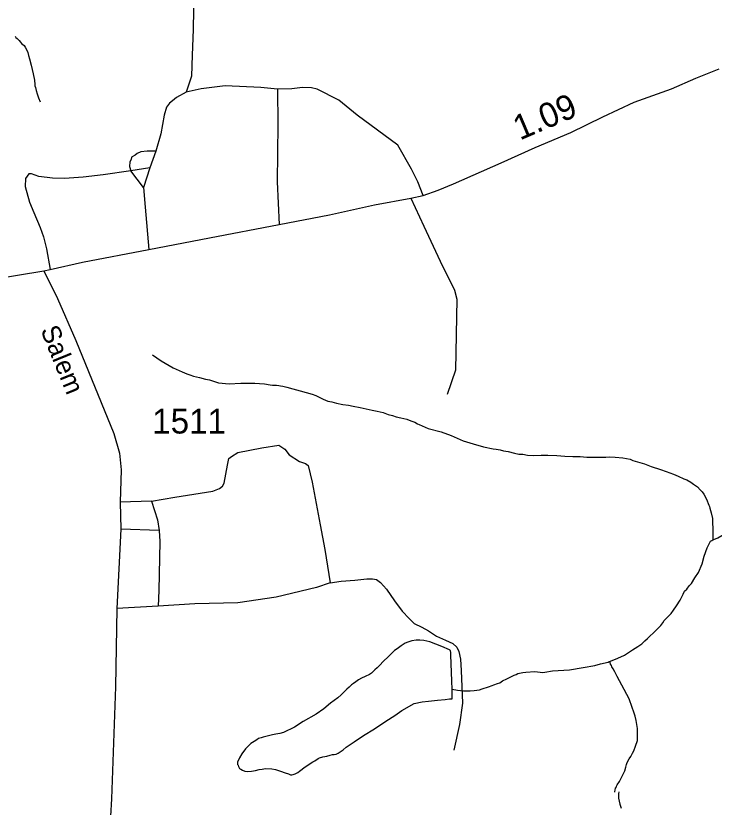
# Model space of a CAD drawing. Extents: x 2220236 to 2384410, y 720751 to 894131.
# Drawn here: x 2332570 to 2336092, y 866304 to 870296 of the extents above; entities that cross this region are included whole.
import ezdxf

# ---------------------------------------------------------------- set-up
doc = ezdxf.new("R2010")
doc.units = 0
doc.layers.add('Default', color=7, linetype='Continuous')

msp = doc.modelspace()

# ---------------------------------------------------------------- linework, layer by layer
at = {"layer": 'Default'}
for p, q in [((2333276.2, 869613.2), (2333245.2, 869528.9)), ((2333245.2, 869528.9), (2333149.4, 869513.7)), ((2333214.4, 869430.5), (2333149.4, 869513.7)), ((2333245.2, 869528.9), (2333214.4, 869430.5)), ((2333253.5, 867847.4), (2333095.6, 867843.5)), ((2333293.2, 867700), (2333098.6, 867706.2)), ((2333287.8, 867318.2), (2333080, 867305.7))]:
    msp.add_line(p, q, dxfattribs=at)
for points in [[(2333486.3, 871107.3), (2333484.9, 871047.4), (2333486.2, 870937.4), (2333481.4, 870835.3), (2333467.2, 870689.3), (2333469.3, 870525.3), (2333464.7, 870227.4), (2333458.4, 870097.3), (2333455.6, 869991.3), (2333428.6, 869910.9)], [(2332565.9, 870193.2), (2332570.1, 870187.4), (2332576.2, 870181.1), (2332581.3, 870177.4), (2332586.5, 870171.7), (2332592.7, 870163.7), (2332599.2, 870156.8), (2332605, 870152.1), (2332611.1, 870146.4), (2332617.4, 870138.5), (2332625.2, 870123.4), (2332631, 870110.5), (2332634.5, 870096.5), (2332638.8, 870078.6), (2332647.7, 870047.2), (2332656.7, 870003.2), (2332663.6, 869971.3), (2332665.5, 869949.4), (2332666, 869943.5), (2332668.4, 869933.8), (2332673, 869919.2), (2332677.6, 869903), (2332683.7, 869881.9), (2332692.4, 869861.9)], [(2332711.6, 869010.6), (2332743.5, 869017.1), (2332906.3, 869054.3), (2333240, 869117.6), (2333547.4, 869176.7), (2333898.4, 869242.9), (2334151.8, 869291.9), (2334379.2, 869342.6), (2334562.7, 869376), (2334624.1, 869390), (2334699.7, 869416.4), (2334777.8, 869449.4), (2335018.4, 869554.1), (2335189.5, 869632.1), (2335368.5, 869708.3), (2335529.5, 869786.3), (2335688.6, 869860.1), (2335876.6, 869927.9), (2335999.5, 869982.3), (2336117.2, 870028)], [(2333428.6, 869910.9), (2333380.9, 869884.4), (2333359.2, 869868.1), (2333345.3, 869855.9), (2333329.5, 869835.8), (2333318.1, 869795.8), (2333301.2, 869701.4), (2333276.2, 869613.2)], [(2333890.2, 869926.5), (2333806.2, 869935.4), (2333626.2, 869943.3), (2333504.4, 869927.9), (2333428.6, 869910.9)], [(2333890.2, 869926.5), (2333890.5, 869748.6), (2333888, 869458.5), (2333898.4, 869242.9)], [(2334624.1, 869390), (2334597.8, 869458.6), (2334564.9, 869522.7), (2334495.9, 869643.1), (2334291.8, 869795.4), (2334198.9, 869870.3), (2334090.3, 869926.9), (2334060.3, 869932.6), (2334016.2, 869934), (2333962.2, 869927.4), (2333890.2, 869926.5)], [(2333276.2, 869613.2), (2333232.2, 869612.8), (2333200.3, 869610.3), (2333182.4, 869602.1), (2333172.5, 869593.9), (2333152.5, 869583.7), (2333150.8, 869571.8), (2333144.9, 869559.8), (2333143.3, 869535.7), (2333149.4, 869513.7)], [(2333149.4, 869513.7), (2333009.7, 869494), (2332909.9, 869482.9), (2332816, 869475.9), (2332754.1, 869477.1), (2332685.9, 869486.1), (2332649.7, 869499.9), (2332635.7, 869499.7), (2332618.1, 869475.3), (2332616.5, 869435.5), (2332639.4, 869355.8), (2332660.1, 869304), (2332693.1, 869228.3), (2332709.6, 869180.6), (2332724.3, 869120.7), (2332743.5, 869017.1)], [(2333214.4, 869430.5), (2333222.4, 869330.3), (2333240, 869117.6)], [(2334562.7, 869376), (2334627.7, 869235.3), (2334710.2, 869057.8), (2334782.2, 868911.9), (2334793.7, 868866.2), (2334787.5, 868509.4), (2334744.6, 868385.3)], [(2331997.4, 868880.5), (2332443.4, 868966.4), (2332711.6, 869010.6)], [(2332711.6, 869010.6), (2332779.4, 868869.5), (2332871.9, 868658.8), (2333063.4, 868189.2), (2333093.3, 868089.4), (2333100.4, 868006.7), (2333095.6, 867843.5), (2333098.6, 867706.2), (2333080, 867305.7), (2333072.3, 866911.7), (2333052.1, 866345.8), (2333046.8, 866259.7)], [(2333258.4, 868585.3), (2333303.2, 868556.6), (2333364.1, 868519.7), (2333408.6, 868499.5), (2333433, 868489.7), (2333447, 868484.7), (2333465.3, 868478.9), (2333495.5, 868470.9), (2333525.6, 868464), (2333546.5, 868459.2), (2333592.3, 868445.4), (2333646.4, 868439.4), (2333704.4, 868442.7), (2333748.3, 868443.6), (2333775.6, 868443), (2333798.7, 868440.7), (2333824.6, 868439.5), (2333852.8, 868434.1), (2333864.6, 868432.9), (2333884.7, 868432.7), (2333896.2, 868431.6), (2333904.8, 868429.6), (2333917, 868427.5), (2333936.9, 868422.7), (2333967.5, 868414.8), (2334003.7, 868404.1), (2334064.1, 868387.6), (2334082.1, 868380.1), (2334120.6, 868363), (2334143, 868353.1), (2334163.2, 868348.3), (2334187.4, 868342.7), (2334219.5, 868335.8), (2334247.6, 868332.1), (2334271.7, 868326.5), (2334305.8, 868319.7), (2334336.2, 868314.4), (2334366.4, 868307.4), (2334392.6, 868301.9), (2334422.7, 868294.9), (2334447.1, 868285.1), (2334469, 868279.4), (2334487.3, 868273.6), (2334511.4, 868269), (2334541.6, 868261.1), (2334561.9, 868253.7), (2334581.9, 868246.3), (2334596, 868238.7), (2334604.4, 868235.1), (2334648.9, 868213.9), (2334715.2, 868197.6), (2334765.9, 868179.4), (2334826.4, 868152.3), (2334876.9, 868137.9), (2334929.3, 868122.7), (2334977.7, 868112.5), (2334991.6, 868110.5), (2335011.7, 868107.4), (2335030, 868101.6), (2335052.1, 868098.2), (2335084.3, 868090.7), (2335106.5, 868085.7), (2335126.6, 868084.2), (2335150.7, 868080.2), (2335178.6, 868078.8), (2335218.6, 868080.4), (2335252.8, 868079.5), (2335298.8, 868078.1), (2335339, 868075.5), (2335379.1, 868073.9), (2335416.8, 868073.1), (2335449.1, 868070.2), (2335473.1, 868070.5), (2335503, 868069.1), (2335525.3, 868070), (2335545, 868070.2), (2335565.3, 868071), (2335593.3, 868069.5), (2335631.5, 868066.1), (2335649.3, 868062.9), (2335667.5, 868059.4), (2335681.6, 868053.4), (2335693.8, 868050), (2335716.1, 868042.7), (2335740.1, 868035.5), (2335774.4, 868022.1), (2335821, 868007.6), (2335849.3, 867997.9), (2335887.5, 867984.7), (2335910, 867973.5), (2335938.1, 867959.9), (2335954.4, 867954.7), (2335974.6, 867943.3), (2335986.8, 867933), (2336007.4, 867920.1), (2336021.7, 867905.9), (2336032, 867894.8)], [(2333253.5, 867847.4), (2333371.1, 867868.8), (2333562.7, 867899.1), (2333597.5, 867911.8), (2333611.5, 867924.1), (2333620.3, 867938.2), (2333637.9, 868029.6), (2333644.9, 868063), (2333657.2, 868073.5), (2333688.8, 868092.9), (2333810, 868117.5), (2333896.1, 868129.8), (2333925.9, 868110.5), (2333948.8, 868082.3), (2333999.7, 868047.2), (2334031.3, 868038.4), (2334043.6, 868027.8), (2334064.7, 867943.5), (2334104.2, 867729), (2334128.8, 867604.3), (2334155.2, 867435.5)], [(2336032, 867894.8), (2336040.1, 867882.7), (2336052.9, 867858.6), (2336065.7, 867827.3), (2336067.9, 867821.5), (2336069.8, 867813.3), (2336076.8, 867789), (2336083.2, 867759.7), (2336083.7, 867747.6), (2336083.9, 867733.5), (2336084.4, 867715.4), (2336084.7, 867700), (2336085.3, 867685.3), (2336085.7, 867665.6), (2336085.8, 867657.4), (2336085.9, 867653.1)], [(2333253.5, 867847.4), (2333284.6, 867753.8), (2333293.2, 867700)], [(2336085.9, 867653.1), (2336097.9, 867657.9), (2336109.8, 867662.3), (2336151.2, 867687), (2336212.5, 867712.5), (2336236.3, 867723.3), (2336251.3, 867727.2), (2336270.1, 867732.3), (2336296.1, 867738.9), (2336327.9, 867747.8), (2336365.6, 867758.2), (2336387.3, 867763.3), (2336401.3, 867767.2), (2336413.3, 867771.6), (2336446.9, 867784.5), (2336480.4, 867800), (2336498.6, 867804), (2336525.8, 867805.1), (2336550.4, 867805.1), (2336581, 867795.9), (2336592, 867791.4)], [(2333293.2, 867700), (2333295.9, 867644.1), (2333290.9, 867398.1), (2333287.8, 867318.2)], [(2335563, 867038.6), (2335568.8, 867040.5), (2335606.6, 867055.1), (2335640, 867071.9), (2335679.4, 867097.5), (2335707.2, 867114.1), (2335726.7, 867128), (2335742.5, 867142.8), (2335756.1, 867154.8), (2335767.7, 867167.4), (2335785.5, 867183.9), (2335800.9, 867198.3), (2335812.6, 867210.3), (2335822.7, 867220.6), (2335832.3, 867233.4), (2335840.1, 867245.2), (2335855.5, 867261.3), (2335875, 867281.8), (2335886.8, 867298.7), (2335902, 867320.7), (2335919.5, 867349.3), (2335934.7, 867379.4), (2335942.3, 867393.9), (2335954, 867404.2), (2335965.5, 867420.1), (2335977.4, 867433), (2335994.6, 867461.7), (2336012, 867487.6), (2336030.8, 867532.1), (2336042.1, 867570.3), (2336057.1, 867612.6), (2336062.8, 867625.3), (2336069.8, 867638.7), (2336074.1, 867645.4), (2336080.2, 867649.6), (2336085.9, 867653.1)], [(2334155.2, 867435.5), (2334086.6, 867412.7), (2333882.9, 867363.5), (2333689.7, 867335.3), (2333471.9, 867330.1), (2333287.8, 867318.2)], [(2334155.2, 867435.5), (2334211.4, 867444.3), (2334279.9, 867449.6), (2334339.6, 867456.6), (2334369.4, 867456.6), (2334388.8, 867453.1), (2334409.8, 867437.3), (2334439.7, 867403.9), (2334480.1, 867345.9), (2334518.8, 867293.1), (2334553.9, 867256.2), (2334579.4, 867231.6), (2334618, 867212.3), (2334651.4, 867193), (2334691.8, 867166.6), (2334737.4, 867147.3), (2334774.3, 867129.7), (2334793.7, 867112.1), (2334804.2, 867089.3), (2334813, 867050.6), (2334816.5, 866994.3), (2334821.8, 866829.1), (2334807.7, 866721.9), (2334779.6, 866591.8)], [(2334769.7, 866900), (2334768.7, 866940.4), (2334763.3, 867072.1), (2334763, 867078.7), (2334763.1, 867084.6), (2334762.1, 867092.7), (2334761.1, 867094.3), (2334760, 867096.6), (2334756.7, 867098.1), (2334718.2, 867115.6), (2334657.6, 867137.7), (2334627.4, 867145.3), (2334608, 867146.2), (2334589.3, 867146.4), (2334566.4, 867142.8), (2334547.6, 867137.1), (2334533.8, 867131), (2334514, 867117.7), (2334492.5, 867103.7), (2334480.4, 867095), (2334465, 867078.9), (2334447.3, 867062.4), (2334423.9, 867040.1), (2334404.4, 867019.6), (2334392.8, 867007), (2334381.1, 866996.7), (2334363.3, 866980.2), (2334353.4, 866974.2), (2334331.5, 866963.5), (2334313.8, 866955.2), (2334298.1, 866946.4), (2334284.4, 866935.9), (2334272.6, 866928.2), (2334262.7, 866921.9), (2334251, 866909.3), (2334239.3, 866899), (2334223.5, 866885.2), (2334210, 866870.5), (2334194.1, 866856.1), (2334156.9, 866829)], [(2334769.7, 866900), (2334797.8, 866894.6), (2334827.8, 866891.9), (2334862, 866890.7), (2334881.9, 866893.2), (2334907.7, 866895.9), (2334921.7, 866900.7), (2334953.4, 866910.9), (2334971.5, 866917.5), (2334981.2, 866921.8), (2334999.3, 866928.5), (2335011, 866932.3), (2335024.7, 866941), (2335046.6, 866951.8), (2335062.4, 866959.6), (2335070.4, 866964.2), (2335082.3, 866969.6), (2335088.1, 866972.2), (2335093.6, 866974), (2335101.9, 866978.7), (2335110.1, 866980.6), (2335126, 866983.6), (2335141.7, 866985.9), (2335187.9, 866988.7), (2335214.9, 866984.9), (2335225.5, 866984.4), (2335237.9, 866985.9), (2335275.7, 866991.4), (2335361.8, 866997.5), (2335431.6, 867009.2), (2335489.3, 867018.2), (2335519.1, 867026.9), (2335556.8, 867035.7), (2335563, 867038.6)], [(2335591.6, 866380), (2335591.2, 866382.3), (2335593.1, 866392.2), (2335594.8, 866398.8), (2335594.7, 866400.5), (2335598.7, 866406.6), (2335600.4, 866413.2), (2335602.2, 866417.2), (2335614, 866433.4), (2335640.7, 866487.7), (2335646.2, 866506), (2335649.8, 866520.3), (2335653.7, 866530.3), (2335663.1, 866548.7), (2335670.8, 866560.5), (2335680.3, 866577.3), (2335686.1, 866589), (2335695.7, 866611.4), (2335705, 866641.3), (2335705.9, 866673.5), (2335705.4, 866701.4), (2335698.2, 866741.2), (2335693.7, 866763.3), (2335687.3, 866783.4), (2335678.8, 866807), (2335663.6, 866850.7), (2335625.9, 866919.7), (2335602.8, 866963.1), (2335590, 866987.2), (2335581.8, 867002.3), (2335575.5, 867012.8), (2335573.3, 867018.3), (2335569, 867026.4), (2335567.1, 867034.5), (2335563, 867038.6)], [(2333951.7, 866469.3), (2333955.7, 866467.9), (2333961.3, 866467.4), (2333967.8, 866468.4), (2333977.8, 866472.1), (2333991.7, 866478.5), (2334001.2, 866485.5), (2334028.9, 866508), (2334068.2, 866532.5), (2334078.2, 866538.5), (2334093.8, 866549), (2334101.8, 866553.6), (2334117.7, 866558.2), (2334137.6, 866562.3), (2334155.4, 866567.3), (2334167.5, 866569.4), (2334175.3, 866569.8), (2334185.8, 866571.8), (2334195.1, 866576.2), (2334211.1, 866586.7), (2334220, 866593.6), (2334236.5, 866606.7), (2334275.8, 866633.6), (2334323.1, 866665.1), (2334378.4, 866700.2), (2334435.3, 866738), (2334480.7, 866766.8), (2334516.1, 866792.2), (2334579.3, 866827.6), (2334619, 866836.4), (2334651.1, 866839.4), (2334696.8, 866844.5), (2334735.1, 866847.7), (2334757, 866850.3), (2334770.8, 866850.2), (2334770.4, 866866.6), (2334769.7, 866900)], [(2334156.9, 866829), (2334123.5, 866800.7), (2334084.3, 866773.5), (2334019.2, 866735.7), (2333975.7, 866708.3), (2333920.3, 866681.4), (2333900.5, 866676.7), (2333880.6, 866672.6), (2333864.7, 866669.3), (2333817, 866656.8), (2333806.9, 866654.8), (2333793, 866649.9), (2333785.3, 866644), (2333771.6, 866635.3), (2333755.6, 866624.8), (2333742, 866612.7), (2333728.4, 866598.1), (2333709.1, 866573.6), (2333697.4, 866553.5), (2333687.8, 866531.7), (2333687.4, 866525.1), (2333688.3, 866519.3), (2333690.5, 866515.4), (2333692.4, 866509.6), (2333698.7, 866499.3), (2333704.8, 866495.3), (2333713.1, 866491.7), (2333725.1, 866486.3), (2333737, 866484.5), (2333758.3, 866485.4), (2333779.2, 866489.5), (2333797, 866494.2), (2333813, 866496.5), (2333829, 866498.8), (2333860.9, 866497.8), (2333879.1, 866494.3), (2333905.3, 866486.5), (2333927.4, 866477.5), (2333945.7, 866471.7), (2333951.7, 866469.3)], [(2335611.3, 866382.1), (2335609.4, 866371.2), (2335609.5, 866360.7), (2335609.7, 866349.2), (2335611.9, 866335.2), (2335615.2, 866319.9), (2335622.2, 866298.8)]]:
    msp.add_lwpolyline(points, dxfattribs=at)

# ---------------------------------------------------------------- texts
for s, height, rotation, p in [('1.09', 125, 23.0597, (2335111.9, 869666.9)), ('Salem', 95, 292.1853, (2332693.1, 868711.5))]:
    msp.add_text(s, height=height, rotation=rotation, dxfattribs=at).set_placement(p)
msp.add_text('1511', height=125, dxfattribs=at).set_placement((2333257.7, 868189.1))

doc.saveas('drawing.dxf')
